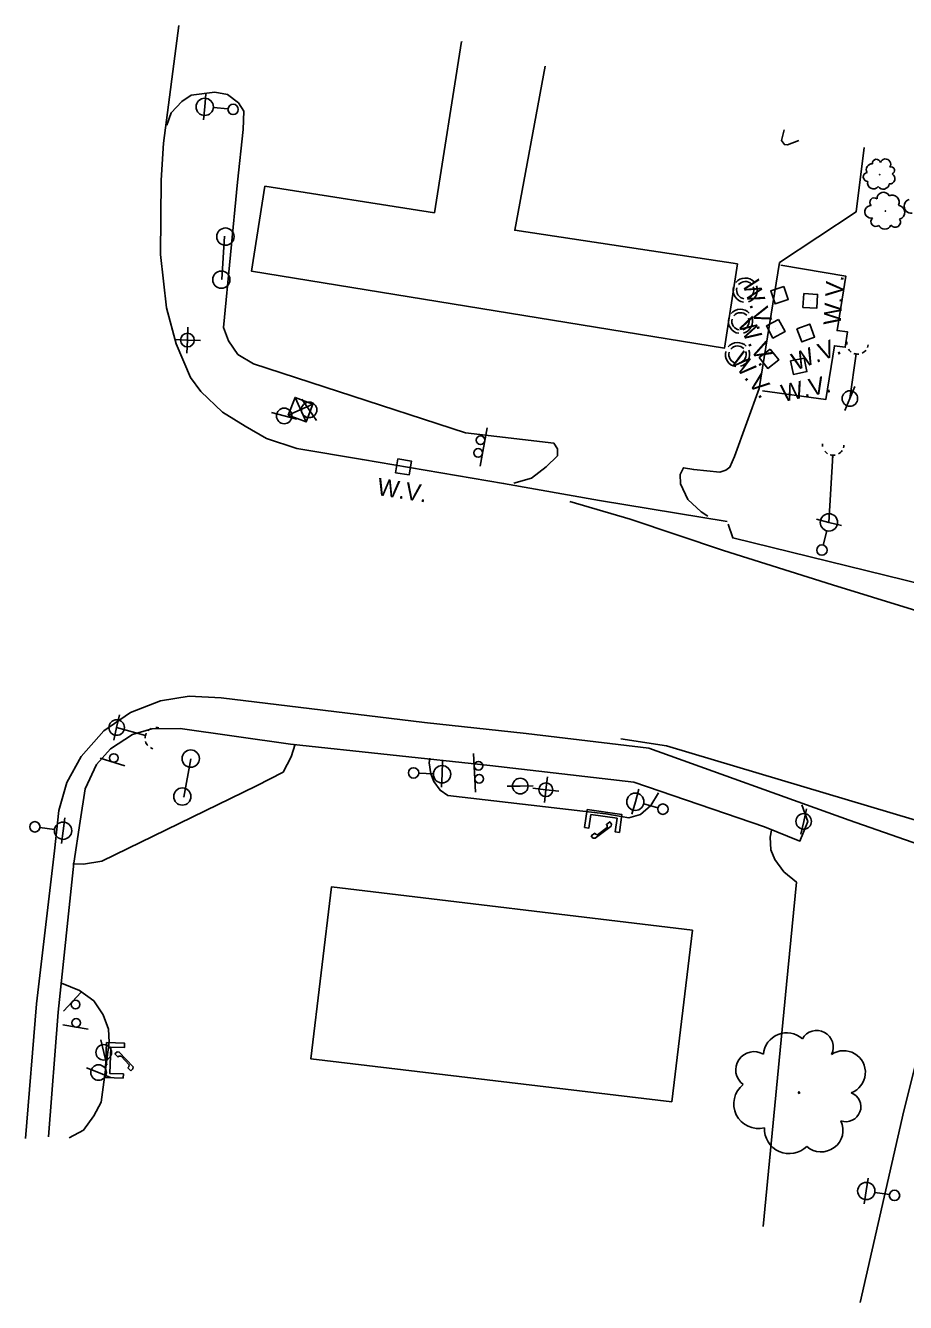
# Model space of a CAD drawing. Extents: x 1746719 to 1766531, y 631721 to 662391.
# Drawn here: x 1763533.4 to 1763787.8, y 632552 to 632921.2 of the extents above; entities that cross this region are included whole.
import ezdxf

# ---------------------------------------------------------------- set-up
doc = ezdxf.new("R2010")
doc.units = 0
for name, color, linetype in [('SURVEY - AERIAL SURVEY - Photo Control - Points - Elevations', 7, 'Continuous'), ('SURVEY - AERIAL SURVEY - Photo Control with Text', 7, 'Continuous'), ('SURVEY - CENTERLINE - Existing Roads - Development', 7, 'Continuous'), ('SURVEY - CENTERLINE - Existing Roads Curve Text', 7, 'Continuous'), ('SURVEY - CONTROL - Grid', 7, 'Continuous'), ('SURVEY - CONTROL - Grid Text', 7, 'Continuous')]:
    doc.layers.add(name, color=color, linetype=linetype)

msp = doc.modelspace()

# ---------------------------------------------------------------- linework, layer by layer
at = {"layer": 'SURVEY - AERIAL SURVEY - Photo Control - Points - Elevations'}
for points in [[(1763577.76, 632921.24), (1763573.31, 632887.18), (1763572.58, 632876.51), (1763572.37, 632855.01), (1763574.12, 632839.61), (1763576.98, 632829.2), (1763581.13, 632819.49), (1763584.04, 632815.39), (1763590.35, 632809.47), (1763596.86, 632805.36), (1763603.05, 632801.83), (1763611.79, 632798.99), (1763630.77, 632795.74), (1763671.61, 632788.85), (1763699.36, 632783.88), (1763736.18, 632777.8)], [(1763574.23, 632892.41), (1763575.54, 632895.95), (1763578.63, 632899.3), (1763581.31, 632901.14), (1763588.17, 632901.94), (1763591.76, 632901.29), (1763594.93, 632898.91), (1763596.47, 632896.44), (1763596.36, 632891.2), (1763594.7, 632875.94), (1763590.67, 632833.91), (1763592.05, 632830.12), (1763594.77, 632826.14), (1763599.26, 632823.47), (1763623.89, 632815.39), (1763660.57, 632803.46), (1763686.13, 632800.48), (1763687.18, 632798.85), (1763687.21, 632796.84), (1763683.91, 632793.6), (1763679.67, 632790.39), (1763674.54, 632788.93)], [(1763756.99, 632888), (1763753.65, 632886.77), (1763752.79, 632886.83), (1763751.98, 632888.01), (1763752.69, 632891.05)], [(1763730.67, 632779.4), (1763728.7, 632780.68), (1763724.85, 632784.18), (1763722.76, 632788.7), (1763722.63, 632791.38), (1763723.59, 632793.39), (1763726.57, 632792.87), (1763734.12, 632792.08), (1763735.85, 632792.71), (1763737, 632793.5), (1763738.37, 632796.65), (1763745.52, 632816.32), (1763751.35, 632852.72), (1763773.47, 632867.36), (1763775.79, 632885.95)], [(1763690.76, 632783.59), (1763708.16, 632778.51), (1763735.15, 632769.45), (1763766.66, 632759.57), (1763812.88, 632745.23)], [(1764063.75, 632683.24), (1764035.71, 632685.21), (1763953.02, 632707.07), (1763878.34, 632733.59), (1763793.16, 632759.5), (1763737.82, 632773.11), (1763736.47, 632777.03)], [(1763885.52, 632651.45), (1763842.1, 632666.78), (1763771.47, 632691.53), (1763713.59, 632712.3), (1763678.11, 632716.53), (1763648.77, 632719.71), (1763590, 632726.81), (1763580.74, 632727.37), (1763572.38, 632725.94), (1763563.77, 632722.61), (1763556.05, 632717.28), (1763549.46, 632709.93), (1763545.33, 632702.42), (1763543, 632694.25), (1763541.79, 632682.6), (1763536.58, 632638.42), (1763533.4, 632599.4)], [(1763757.85, 632695.93), (1763759.5, 632691.1), (1763757.28, 632685.43), (1763746.98, 632689.51), (1763709.21, 632702.48), (1763667.66, 632707.33), (1763609.98, 632713.48), (1763578.09, 632718), (1763569.89, 632717.94), (1763564.32, 632716.21), (1763557.98, 632712.1), (1763553.9, 632707.54), (1763550.67, 632700.53), (1763549.18, 632691.21), (1763547.37, 632679.06), (1763542.82, 632636.02), (1763540.07, 632599.91)], [(1763611.3, 632713.44), (1763610.23, 632709.81), (1763607.86, 632705.39), (1763600.12, 632701.41), (1763555.44, 632679.66), (1763550.18, 632678.77), (1763547.11, 632678.9)], [(1763822.95, 632681.87), (1763718.73, 632713), (1763705.52, 632715.01)], [(1763716.41, 632699.4), (1763714.15, 632695.73), (1763711.19, 632693.12), (1763707.83, 632692.13), (1763701.18, 632693.35), (1763655.47, 632698.58), (1763653.23, 632700.12), (1763651.43, 632702.67), (1763650.54, 632704.91), (1763650.05, 632708.02), (1763650.31, 632709.43)], [(1763746.66, 632574), (1763753.4, 632644), (1763756.25, 632673.6), (1763752.65, 632676.57), (1763750.03, 632680.14), (1763748.83, 632682.94), (1763748.68, 632686.55), (1763749, 632688.6)], [(1763774.68, 632552.04), (1763787.34, 632607.44), (1763793.97, 632633.96), (1763798.32, 632633.82), (1763813.47, 632639.97), (1763815.61, 632647.67), (1763825.92, 632646.08)], [(1763543.83, 632644.38), (1763548.97, 632642.25), (1763553.14, 632639.27), (1763555.85, 632635.19), (1763557.35, 632631.01), (1763557.55, 632627.29), (1763555.26, 632609.97), (1763553.19, 632605.98), (1763550.16, 632601.89), (1763545.98, 632599.61)]]:
    msp.add_lwpolyline(points, dxfattribs=at)
at = {"layer": 'SURVEY - AERIAL SURVEY - Photo Control with Text'}
for centre, radius in [((1763780.34, 632878.11), 0.0534), ((1763781.96, 632867.59), 0.064), ((1763757.02, 632612.71), 0.22)]:
    msp.add_circle(centre, radius, dxfattribs=at)
for centre, radius, start, end in [((1763778.1, 632879.61), 1.65, 85.8068, 212.6525), ((1763779.38, 632881.41), 1.16, 10.5198, 187.8389), ((1763781.97, 632881.13), 1.53, 327.9011, 161.3208), ((1763776.85, 632877.45), 1.28, 95.9657, 270.966), ((1763783.18, 632876.96), 1.53, 265.7643, 62.5532), ((1763783.56, 632879.32), 1.05, 287.8804, 106.626), ((1763778.55, 632875.74), 1.73, 165.7128, 321.5513), ((1763781.34, 632875.66), 1.74, 214.817, 352.3412), ((1763778.73, 632870.14), 1.26, 48.9622, 227.7079), ((1763781.38, 632871.2), 1.83, 26.8461, 183.635), ((1763783.85, 632870.12), 2.09, 335.8988, 113.4231), ((1763777.85, 632867.38), 1.83, 88.9829, 282.4026), ((1763785.49, 632867.21), 2.07, 286.7947, 82.6331), ((1763779.17, 632864.55), 1.39, 131.6016, 308.9207), ((1763781.8, 632864.36), 1.97, 206.8886, 333.7343), ((1763784.79, 632864.41), 1.53, 217.0476, 32.0478), ((1763762.12, 632625.93), 4.78, 333.0976, 150.4167), ((1763753.46, 632623.23), 6.78, 48.3846, 175.2303), ((1763743.96, 632619.3), 5.26, 58.5436, 233.5438), ((1763769.9, 632618.55), 6.29, 290.4789, 123.8986), ((1763745.26, 632609.48), 7.13, 128.2907, 284.1291), ((1763770.56, 632608.62), 4.32, 250.4582, 69.2039), ((1763763.41, 632601.87), 6.3, 228.3421, 25.131), ((1763754.17, 632602.24), 7.18, 177.3948, 314.9191)]:
    msp.add_arc(centre, radius, start, end, dxfattribs=at)
msp.add_ellipse((1763789.27, 632868.97), major_axis=(-0.48, 1.94), ratio=0.940188, start_param=0, end_param=3.141593, dxfattribs=at)
at = {"layer": 'SURVEY - CENTERLINE - Existing Roads - Development'}
for p, q in [((1763585.2, 632897.73), (1763585.54, 632901.46)), ((1763585.2, 632897.73), (1763584.86, 632893.99)), ((1763591.92, 632897.12), (1763587.69, 632897.5)), ((1763771.69, 632813.39), (1763773.52, 632826.29)), ((1763773.43, 632825.6), (1763773.52, 632826.29)), ((1763771.69, 632813.39), (1763773.1, 632816.86)), ((1763615.38, 632810.12), (1763613.26, 632813.22)), ((1763771.69, 632813.39), (1763770.27, 632809.91)), ((1763608.17, 632808.37), (1763604.54, 632809.34)), ((1763608.17, 632808.37), (1763611.79, 632807.41)), ((1763615.38, 632810.12), (1763617.49, 632807.03)), ((1763765.65, 632777.57), (1763766.74, 632797.03)), ((1763766.7, 632796.33), (1763766.74, 632797.03)), ((1763765.65, 632777.57), (1763762.02, 632778.5)), ((1763763.99, 632771.03), (1763765.04, 632775.15)), ((1763765.65, 632777.57), (1763769.29, 632776.65)), ((1763559.74, 632718.27), (1763560.53, 632721.94)), ((1763559.74, 632718.27), (1763558.96, 632714.6)), ((1763559.74, 632718.27), (1763568.06, 632715.96)), ((1763567.39, 632716.15), (1763568.06, 632715.96)), ((1763653.81, 632704.76), (1763653.98, 632708.51)), ((1763647.07, 632705.06), (1763651.31, 632704.87)), ((1763653.81, 632704.76), (1763653.64, 632701.02)), ((1763676.42, 632701.35), (1763672.67, 632701.3)), ((1763676.42, 632701.35), (1763680.17, 632701.4)), ((1763709.68, 632696.8), (1763710.65, 632700.43)), ((1763709.68, 632696.8), (1763708.71, 632693.18)), ((1763716.2, 632695.06), (1763712.1, 632696.16)), ((1763758.35, 632691.13), (1763759.14, 632694.8)), ((1763537.58, 632689.36), (1763541.79, 632688.78)), ((1763544.27, 632688.44), (1763544.78, 632692.16)), ((1763758.35, 632691.13), (1763757.56, 632687.46)), ((1763544.27, 632688.44), (1763543.76, 632684.73)), ((1763556.01, 632624.35), (1763555.12, 632627.99)), ((1763556.01, 632624.35), (1763556.89, 632620.7)), ((1763554.51, 632618.52), (1763551.03, 632619.92)), ((1763554.51, 632618.52), (1763557.99, 632617.12)), ((1763776.45, 632584.27), (1763777.03, 632587.97)), ((1763776.45, 632584.27), (1763775.87, 632580.56)), ((1763783.12, 632583.23), (1763778.92, 632583.88))]:
    msp.add_line(p, q, dxfattribs=at)
for centre, radius in [((1763585.2, 632897.73), 2.5), ((1763593.41, 632896.98), 1.5), ((1763771.69, 632813.39), 2.25), ((1763615.38, 632810.12), 2.25), ((1763608.17, 632808.37), 2.25), ((1763765.65, 632777.57), 2.5), ((1763763.62, 632769.58), 1.5), ((1763559.74, 632718.27), 2.25), ((1763645.57, 632705.13), 1.5), ((1763653.81, 632704.76), 2.5), ((1763676.42, 632701.35), 2.25), ((1763709.68, 632696.8), 2.5), ((1763717.65, 632694.67), 1.5), ((1763758.35, 632691.13), 2.25), ((1763536.1, 632689.56), 1.5), ((1763544.27, 632688.44), 2.5), ((1763556.01, 632624.35), 2.25), ((1763554.51, 632618.52), 2.25), ((1763776.45, 632584.27), 2.5), ((1763784.6, 632583), 1.5)]:
    msp.add_circle(centre, radius, dxfattribs=at)
for centre, radius, start, end in [((1763741.45, 632844.73), 3.5, 43.2842, 140.579), ((1763741.45, 632844.73), 3.5, 164.721, 261.5141), ((1763741.45, 632844.73), 2.5, 164.6389, 261.4735), ((1763741.45, 632844.73), 2.5, 44.0866, 140.5248), ((1763741.45, 632844.73), 2.5, 284.8752, 21.4202), ((1763741.45, 632844.73), 3.5, 284.8779, 21.3242), ((1763740.08, 632835.71), 3.5, 43.2842, 140.579), ((1763740.08, 632835.71), 2.5, 44.0866, 140.5248), ((1763740.08, 632835.71), 3.5, 284.8779, 21.3242), ((1763740.08, 632835.71), 3.5, 164.721, 261.5141), ((1763740.08, 632835.71), 2.5, 164.6389, 261.4735), ((1763740.08, 632835.71), 2.5, 284.8752, 21.4202), ((1763739.21, 632826.1), 3.5, 43.2842, 140.579), ((1763739.21, 632826.1), 3.5, 164.721, 261.5141), ((1763739.21, 632826.1), 2.5, 164.6389, 261.4735), ((1763739.21, 632826.1), 2.5, 44.0866, 140.5248), ((1763739.21, 632826.1), 2.5, 284.8752, 21.4202), ((1763739.21, 632826.1), 3.5, 284.8779, 21.3242), ((1763766.88, 632800.12), 3.12, 176.8105, 191.4314), ((1763766.88, 632800.12), 3.12, 218.6884, 239.0309), ((1763766.88, 632800.12), 3.12, 254.3315, 280.8468), ((1763766.88, 632800.12), 3.12, 300.3733, 325.1433), ((1763766.88, 632800.12), 3.12, 341.9971, 355.8865)]:
    msp.add_arc(centre, radius, start, end, dxfattribs=at)
for centre, major_axis, ratio, start_param, end_param in [((1763773.93, 632829.36), (-3.09, 0.44), 0.998457, 0, 0.255182), ((1763773.93, 632829.36), (-3.09, 0.44), 0.998457, 0.730907, 1.085951), ((1763773.93, 632829.36), (-3.09, 0.44), 0.998457, 1.352995, 1.815775), ((1763773.93, 632829.36), (-3.09, 0.44), 0.998457, 2.156577, 2.588895), ((1763773.93, 632829.36), (-3.09, 0.44), 0.998457, 2.883049, 3.125465), ((1763571.06, 632715.15), (0.84, 3.01), 0.999894, 1.352995, 1.815775), ((1763571.06, 632715.15), (0.84, 3.01), 0.999894, 0.730907, 1.085951), ((1763571.06, 632715.15), (0.84, 3.01), 0.999894, 0, 0.255182), ((1763571.06, 632715.15), (0.84, 3.01), 0.999894, 2.156577, 2.588895), ((1763571.06, 632715.15), (0.84, 3.01), 0.999894, 2.883049, 3.125465)]:
    msp.add_ellipse(centre, major_axis=major_axis, ratio=ratio, start_param=start_param, end_param=end_param, dxfattribs=at)
at = {"layer": 'SURVEY - CENTERLINE - Existing Roads Curve Text'}
for points in [[(1763683.62, 632909.47), (1763674.82, 632862.07), (1763739.21, 632852.33), (1763735.46, 632828), (1763598.7, 632850.24), (1763602.58, 632874.76), (1763651.6, 632867.1), (1763659.43, 632916.58)], [(1763659.5, 632916.57), (1763659.51, 632916.61)], [(1763746.47, 632815.63), (1763764.79, 632813.16), (1763767.25, 632828.66), (1763770.34, 632828.23), (1763771.02, 632832.66), (1763768.01, 632833.03), (1763770.55, 632848.76), (1763751.76, 632851.93)]]:
    msp.add_lwpolyline(points, dxfattribs=at)
msp.add_lwpolyline([(1763720.25, 632610), (1763615.87, 632622.51), (1763621.82, 632672.18), (1763726.2, 632659.67)], close=True, dxfattribs=at)
at = {"layer": 'SURVEY - CONTROL - Grid'}
for p, q in [((1763591.19, 632860.18), (1763591.19, 632860.18)), ((1763591.19, 632860.18), (1763591.19, 632860.18)), ((1763590, 632847.74), (1763590, 632847.74)), ((1763590, 632847.74), (1763590, 632847.74)), ((1763609.35, 632808.59), (1763616.44, 632811.78)), ((1763611.3, 632813.73), (1763614.5, 632806.64)), ((1763612.9, 632810.18), (1763612.9, 632810.18)), ((1763666.83, 632804.88), (1763664.82, 632793.86)), ((1763562.14, 632707.16), (1763554.99, 632709.42)), ((1763581.15, 632709.26), (1763581.15, 632709.26)), ((1763581.15, 632709.26), (1763581.15, 632709.26)), ((1763663.52, 632699.57), (1763662.94, 632710.76)), ((1763578.73, 632698.31), (1763578.73, 632698.31)), ((1763578.73, 632698.31), (1763578.73, 632698.31)), ((1763544.4, 632636.24), (1763549.53, 632641.71)), ((1763551.54, 632631.03), (1763544.15, 632632.27))]:
    msp.add_line(p, q, dxfattribs=at)
for points in [[(1763590.12, 632847.76), (1763590.95, 632860.38)], [(1763590.13, 632847.76), (1763590.95, 632860.38)], [(1763581.19, 632709.26), (1763579.17, 632698.13)], [(1763581.19, 632709.26), (1763579.17, 632698.13)]]:
    msp.add_lwpolyline(points, dxfattribs=at)
msp.add_lwpolyline([(1763609.35, 632808.59), (1763611.3, 632813.73), (1763616.44, 632811.78), (1763614.5, 632806.64)], close=True, dxfattribs=at)
for centre, radius in [((1763591.19, 632860.2), 2.5), ((1763591.19, 632860.2), 2.5), ((1763590, 632847.76), 2.5), ((1763590, 632847.76), 2.5), ((1763664.94, 632801.34), 1.25), ((1763664.26, 632797.65), 1.25), ((1763581.15, 632709.28), 2.5), ((1763581.15, 632709.28), 2.5), ((1763558.92, 632709.46), 1.25), ((1763664.35, 632707.2), 1.25), ((1763664.54, 632703.45), 1.25), ((1763578.73, 632698.32), 2.5), ((1763578.73, 632698.32), 2.5), ((1763547.88, 632638.16), 1.25), ((1763548.03, 632632.86), 1.25)]:
    msp.add_circle(centre, radius, dxfattribs=at)
at = {"layer": 'SURVEY - CONTROL - Grid Text'}
for p, q in [((1763751.36, 632843.26), (1763751.36, 632843.26)), ((1763760.26, 632841.61), (1763760.26, 632841.61)), ((1763580.19, 632830.3), (1763580.34, 632834.04)), ((1763750.27, 632833.58), (1763750.27, 632833.58)), ((1763580.19, 632830.3), (1763576.45, 632830.45)), ((1763580.19, 632830.3), (1763580.04, 632826.55)), ((1763580.19, 632830.3), (1763583.94, 632830.15)), ((1763758.94, 632832.35), (1763758.94, 632832.35)), ((1763748.31, 632824.89), (1763748.31, 632824.89)), ((1763756.92, 632822.73), (1763756.92, 632822.73)), ((1763642.67, 632793.62), (1763642.67, 632793.62)), ((1763683.82, 632700.28), (1763684.25, 632704.01)), ((1763683.82, 632700.28), (1763680.09, 632700.72)), ((1763683.82, 632700.28), (1763683.38, 632696.56)), ((1763683.82, 632700.28), (1763687.54, 632699.85))]:
    msp.add_line(p, q, dxfattribs=at)
for points in [[(1763752.64, 632845.79), (1763748.84, 632844.54), (1763750.09, 632840.74), (1763753.89, 632841.99), (1763752.64, 632845.79)], [(1763758.14, 632839.73), (1763762.13, 632839.49), (1763762.38, 632843.48), (1763758.39, 632843.72), (1763758.14, 632839.73)], [(1763751.1, 632836.29), (1763747.57, 632834.41), (1763749.45, 632830.88), (1763752.98, 632832.76), (1763751.1, 632836.29)], [(1763756.37, 632833.52), (1763757.77, 632829.77), (1763761.51, 632831.17), (1763760.11, 632834.92), (1763756.37, 632833.52)], [(1763748.64, 632827.7), (1763745.5, 632825.22), (1763747.98, 632822.08), (1763751.12, 632824.56), (1763748.64, 632827.7)], [(1763754.55, 632824.28), (1763755.37, 632820.36), (1763759.29, 632821.19), (1763758.47, 632825.1), (1763754.55, 632824.28)], [(1763641, 632795.91), (1763640.39, 632791.95), (1763644.34, 632791.34), (1763644.96, 632795.29), (1763641, 632795.91)], [(1763695.03, 632689.39), (1763695.76, 632694.54), (1763705.81, 632693.11), (1763705.08, 632687.96), (1763703.84, 632688.14), (1763704.4, 632692.05), (1763696.82, 632693.12), (1763696.27, 632689.21), (1763695.03, 632689.39)], [(1763696.92, 632687), (1763697.93, 632687.71), (1763698.19, 632687.43), (1763698.78, 632687.29), (1763701.49, 632689.33), (1763701.52, 632689.93), (1763701.32, 632690.26), (1763702.29, 632691.04), (1763702.8, 632690.36), (1763702.71, 632689.76), (1763698.02, 632686.24), (1763697.43, 632686.32), (1763696.92, 632687)], [(1763561.64, 632616.85), (1763556.45, 632617.05), (1763556.84, 632627.19), (1763562.03, 632626.99), (1763561.99, 632625.74), (1763558.04, 632625.9), (1763557.75, 632618.25), (1763561.69, 632618.1), (1763561.64, 632616.85)], [(1763563.83, 632618.97), (1763563.01, 632619.9), (1763563.27, 632620.19), (1763563.35, 632620.79), (1763561.04, 632623.28), (1763560.44, 632623.25), (1763560.13, 632623.01), (1763559.26, 632623.9), (1763559.89, 632624.47), (1763560.49, 632624.45), (1763564.47, 632620.15), (1763564.45, 632619.55), (1763563.83, 632618.97)]]:
    msp.add_lwpolyline(points, dxfattribs=at)
for centre in [(1763580.19, 632830.3), (1763683.82, 632700.28)]:
    msp.add_circle(centre, 2, dxfattribs=at)

# ---------------------------------------------------------------- texts
for rotation, p in [(288.2382, (1763740.58, 632846.61)), (86.4914, (1763769.04, 632834.51)), (298.0579, (1763739.07, 632835.04)), (20.4554, (1763756.02, 632821.44)), (308.2966, (1763737.03, 632824.33)), (11.8509, (1763752.4, 632812.38)), (351.1903, (1763634.79, 632785.53))]:
    msp.add_text('W.V.', height=5, rotation=rotation, dxfattribs=at).set_placement(p)

doc.saveas('drawing.dxf')
